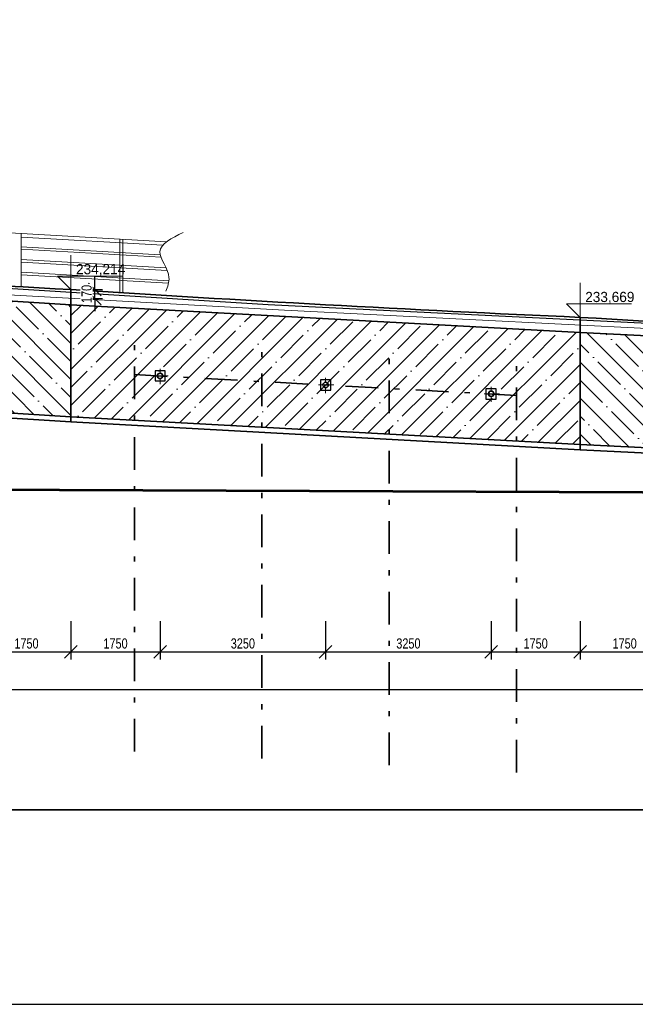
# Model space of a CAD drawing. Header units: metres. Extents: x -912764 to -454925, y -2226138 to -1112338.
# Tile 443 of 457: x -455008 to -454996, y -1112475 to -1112455. Entities that reach past the tile are written whole.
import ezdxf

# ---------------------------------------------------------------- set-up
doc = ezdxf.new("R2010")
doc.units = ezdxf.units.M
doc.linetypes.add('DGN Style 4', pattern=[1.282747, 0.641373, -0.320687, 0, -0.320687])
doc.layers.add('PDF4_OZ', color=140, linetype='Continuous', true_color=0x00bfff)
doc.layers.add('PDF4_Text', color=7, linetype='Continuous')
doc.layers.add('Vrstva 19', color=7, linetype='Continuous', lineweight=0)
doc.styles.add('Style-cs_Standard', font='cs_Standard.shx', dxfattribs={"width": 0.8})
doc.styles.add('Style-cs_Working', font='cs_Working.shx')
doc.dimstyles.new('AR_KÓTY', dxfattribs={"dimtxt": 2, "dimasz": 2.5, "dimexe": 1.5, "dimexo": 3, "dimgap": 0.63, "dimtad": 1, "dimdec": 0, "dimlfac": 1000, "dimrnd": 10, "dimtxsty": 'Style-cs_Standard', "dimblk": 'OBLIQUE', "dimcen": 1, "dimdle": 1.5, "dimclrd": 256, "dimclre": 256, "dimclrt": 7, "dimaunit": 2, "dimadec": 0, "dimazin": 0, "dimtfac": 1, "dimtdec": 0, "dimtix": 1, "dimtmove": 1, "dimatfit": 3, "dimfxl": 6, "dimtfill": 1, "dimarcsym": 0})

# ---------------------------------------------------------------- blocks, each defined once
blk = doc.blocks.new('_Oblique')
at = {"color": 0, "linetype": 'ByBlock', "lineweight": -2}
blk.add_line((-0.5, -0.5), (0.5, 0.5), dxfattribs=at)
blk = doc.blocks.new('*D609')
at = {"layer": 'Defpoints', "color": 0, "linetype": 'Continuous', "transparency": 16777216}
for p in [(-455007.046, -1112450.876), (-455008.295, -1112461.587), (-455007.046, -1112461.587)]:
    blk.add_point(p, dxfattribs=at)
at = {"layer": 'PDF4_OZ', "linetype": 'Continuous', "transparency": 16777216}
for p, q in [((-455008.295, -1112452.076), (-455008.295, -1112450.726)), ((-455007.046, -1112452.076), (-455007.046, -1112450.726)), ((-455008.445, -1112450.876), (-455006.896, -1112450.876))]:
    blk.add_line(p, q, dxfattribs=at)
at = {"layer": 'PDF4_OZ', "linetype": 'Continuous', "transparency": 16777216, "xscale": 0.25, "yscale": 0.25, "zscale": 0.25, "rotation": 180}
blk.add_blockref('_Oblique', (-455008.295, -1112450.876), dxfattribs=at)
at = {"layer": 'PDF4_OZ', "linetype": 'Continuous', "transparency": 16777216, "xscale": 0.25, "yscale": 0.25, "zscale": 0.25}
blk.add_blockref('_Oblique', (-455007.046, -1112450.876), dxfattribs=at)
at = {"layer": 'PDF4_OZ', "color": 7, "linetype": 'Continuous', "lineweight": 20, "transparency": 16777216, "insert": (-455007.67, -1112450.713), "char_height": 0.2, "attachment_point": 5, "style": 'Style-cs_Standard', "bg_fill": 3, "box_fill_scale": 1.1, "bg_fill_color": 256, "bg_fill_true_color": 13158600, "bg_fill_transparency": 0}
blk.add_mtext('1250', dxfattribs=at)
blk = doc.blocks.new('*D610')
at = {"layer": 'Defpoints', "color": 0, "linetype": 'Continuous', "transparency": 16777216}
for p in [(-455005.797, -1112450.876), (-455007.046, -1112461.587), (-455005.797, -1112461.765)]:
    blk.add_point(p, dxfattribs=at)
at = {"layer": 'PDF4_OZ', "linetype": 'Continuous', "transparency": 16777216}
for p, q in [((-455007.046, -1112452.076), (-455007.046, -1112450.726)), ((-455005.797, -1112452.076), (-455005.797, -1112450.726)), ((-455007.196, -1112450.876), (-455005.647, -1112450.876))]:
    blk.add_line(p, q, dxfattribs=at)
at = {"layer": 'PDF4_OZ', "linetype": 'Continuous', "transparency": 16777216, "xscale": 0.25, "yscale": 0.25, "zscale": 0.25, "rotation": 180}
blk.add_blockref('_Oblique', (-455007.046, -1112450.876), dxfattribs=at)
at = {"layer": 'PDF4_OZ', "linetype": 'Continuous', "transparency": 16777216, "xscale": 0.25, "yscale": 0.25, "zscale": 0.25}
blk.add_blockref('_Oblique', (-455005.797, -1112450.876), dxfattribs=at)
at = {"layer": 'PDF4_OZ', "color": 7, "linetype": 'Continuous', "lineweight": 20, "transparency": 16777216, "insert": (-455006.421, -1112450.713), "char_height": 0.2, "attachment_point": 5, "style": 'Style-cs_Standard', "bg_fill": 3, "box_fill_scale": 1.1, "bg_fill_color": 256, "bg_fill_true_color": 13158600, "bg_fill_transparency": 0}
blk.add_mtext('1250', dxfattribs=at)
blk = doc.blocks.new('*D611')
at = {"layer": 'Defpoints', "color": 0, "linetype": 'Continuous', "transparency": 16777216}
for p in [(-455003.295, -1112450.876), (-455005.797, -1112461.765), (-455003.295, -1112461.913)]:
    blk.add_point(p, dxfattribs=at)
at = {"layer": 'PDF4_OZ', "linetype": 'Continuous', "transparency": 16777216}
for p, q in [((-455005.797, -1112452.076), (-455005.797, -1112450.726)), ((-455003.295, -1112452.076), (-455003.295, -1112450.726)), ((-455005.947, -1112450.876), (-455003.145, -1112450.876))]:
    blk.add_line(p, q, dxfattribs=at)
at = {"layer": 'PDF4_OZ', "linetype": 'Continuous', "transparency": 16777216, "xscale": 0.25, "yscale": 0.25, "zscale": 0.25, "rotation": 180}
blk.add_blockref('_Oblique', (-455005.797, -1112450.876), dxfattribs=at)
at = {"layer": 'PDF4_OZ', "linetype": 'Continuous', "transparency": 16777216, "xscale": 0.25, "yscale": 0.25, "zscale": 0.25}
blk.add_blockref('_Oblique', (-455003.295, -1112450.876), dxfattribs=at)
at = {"layer": 'PDF4_OZ', "color": 7, "linetype": 'Continuous', "lineweight": 20, "transparency": 16777216, "insert": (-455004.546, -1112450.713), "char_height": 0.2, "attachment_point": 5, "style": 'Style-cs_Standard', "bg_fill": 3, "box_fill_scale": 1.1, "bg_fill_color": 256, "bg_fill_true_color": 13158600, "bg_fill_transparency": 0}
blk.add_mtext('2500', dxfattribs=at)
blk = doc.blocks.new('*D612')
at = {"layer": 'Defpoints', "color": 0, "linetype": 'Continuous', "transparency": 16777216}
for p in [(-455000.797, -1112450.876), (-455003.295, -1112461.913), (-455000.797, -1112462.032)]:
    blk.add_point(p, dxfattribs=at)
at = {"layer": 'PDF4_OZ', "linetype": 'Continuous', "transparency": 16777216}
for p, q in [((-455003.295, -1112452.076), (-455003.295, -1112450.726)), ((-455000.797, -1112452.076), (-455000.797, -1112450.726)), ((-455003.445, -1112450.876), (-455000.647, -1112450.876))]:
    blk.add_line(p, q, dxfattribs=at)
at = {"layer": 'PDF4_OZ', "linetype": 'Continuous', "transparency": 16777216, "xscale": 0.25, "yscale": 0.25, "zscale": 0.25, "rotation": 180}
blk.add_blockref('_Oblique', (-455003.295, -1112450.876), dxfattribs=at)
at = {"layer": 'PDF4_OZ', "linetype": 'Continuous', "transparency": 16777216, "xscale": 0.25, "yscale": 0.25, "zscale": 0.25}
blk.add_blockref('_Oblique', (-455000.797, -1112450.876), dxfattribs=at)
at = {"layer": 'PDF4_OZ', "color": 7, "linetype": 'Continuous', "lineweight": 20, "transparency": 16777216, "insert": (-455002.046, -1112450.713), "char_height": 0.2, "attachment_point": 5, "style": 'Style-cs_Standard', "bg_fill": 3, "box_fill_scale": 1.1, "bg_fill_color": 256, "bg_fill_true_color": 13158600, "bg_fill_transparency": 0}
blk.add_mtext('2500', dxfattribs=at)
blk = doc.blocks.new('*D613')
at = {"layer": 'Defpoints', "color": 0, "linetype": 'Continuous', "transparency": 16777216}
for p in [(-454998.295, -1112450.876), (-455000.797, -1112462.032), (-454998.295, -1112462.167)]:
    blk.add_point(p, dxfattribs=at)
at = {"layer": 'PDF4_OZ', "linetype": 'Continuous', "transparency": 16777216}
for p, q in [((-455000.797, -1112452.076), (-455000.797, -1112450.726)), ((-454998.295, -1112452.076), (-454998.295, -1112450.726)), ((-455000.947, -1112450.876), (-454998.145, -1112450.876))]:
    blk.add_line(p, q, dxfattribs=at)
at = {"layer": 'PDF4_OZ', "linetype": 'Continuous', "transparency": 16777216, "xscale": 0.25, "yscale": 0.25, "zscale": 0.25, "rotation": 180}
blk.add_blockref('_Oblique', (-455000.797, -1112450.876), dxfattribs=at)
at = {"layer": 'PDF4_OZ', "linetype": 'Continuous', "transparency": 16777216, "xscale": 0.25, "yscale": 0.25, "zscale": 0.25}
blk.add_blockref('_Oblique', (-454998.295, -1112450.876), dxfattribs=at)
at = {"layer": 'PDF4_OZ', "color": 7, "linetype": 'Continuous', "lineweight": 20, "transparency": 16777216, "insert": (-454999.546, -1112450.713), "char_height": 0.2, "attachment_point": 5, "style": 'Style-cs_Standard', "bg_fill": 3, "box_fill_scale": 1.1, "bg_fill_color": 256, "bg_fill_true_color": 13158600, "bg_fill_transparency": 0}
blk.add_mtext('2500', dxfattribs=at)
blk = doc.blocks.new('*D614')
at = {"layer": 'Defpoints', "color": 0, "linetype": 'Continuous', "transparency": 16777216}
for p in [(-454997.046, -1112450.876), (-454998.295, -1112462.167), (-454997.046, -1112462.167)]:
    blk.add_point(p, dxfattribs=at)
at = {"layer": 'PDF4_OZ', "linetype": 'Continuous', "transparency": 16777216}
for p, q in [((-454998.295, -1112452.076), (-454998.295, -1112450.726)), ((-454997.046, -1112452.076), (-454997.046, -1112450.726)), ((-454998.445, -1112450.876), (-454996.896, -1112450.876))]:
    blk.add_line(p, q, dxfattribs=at)
at = {"layer": 'PDF4_OZ', "linetype": 'Continuous', "transparency": 16777216, "xscale": 0.25, "yscale": 0.25, "zscale": 0.25, "rotation": 180}
blk.add_blockref('_Oblique', (-454998.295, -1112450.876), dxfattribs=at)
at = {"layer": 'PDF4_OZ', "linetype": 'Continuous', "transparency": 16777216, "xscale": 0.25, "yscale": 0.25, "zscale": 0.25}
blk.add_blockref('_Oblique', (-454997.046, -1112450.876), dxfattribs=at)
at = {"layer": 'PDF4_OZ', "color": 7, "linetype": 'Continuous', "lineweight": 20, "transparency": 16777216, "insert": (-454997.67, -1112450.713), "char_height": 0.2, "attachment_point": 5, "style": 'Style-cs_Standard', "bg_fill": 3, "box_fill_scale": 1.1, "bg_fill_color": 256, "bg_fill_true_color": 13158600, "bg_fill_transparency": 0}
blk.add_mtext('1250', dxfattribs=at)
blk = doc.blocks.new('*D615')
at = {"layer": 'Defpoints', "color": 0, "linetype": 'Continuous', "transparency": 16777216}
for p in [(-454995.797, -1112450.876), (-454997.046, -1112462.167), (-454995.797, -1112462.299)]:
    blk.add_point(p, dxfattribs=at)
at = {"layer": 'PDF4_OZ', "linetype": 'Continuous', "transparency": 16777216}
for p, q in [((-454997.046, -1112452.076), (-454997.046, -1112450.726)), ((-454995.797, -1112452.076), (-454995.797, -1112450.726)), ((-454997.196, -1112450.876), (-454995.647, -1112450.876))]:
    blk.add_line(p, q, dxfattribs=at)
at = {"layer": 'PDF4_OZ', "linetype": 'Continuous', "transparency": 16777216, "xscale": 0.25, "yscale": 0.25, "zscale": 0.25, "rotation": 180}
blk.add_blockref('_Oblique', (-454997.046, -1112450.876), dxfattribs=at)
at = {"layer": 'PDF4_OZ', "linetype": 'Continuous', "transparency": 16777216, "xscale": 0.25, "yscale": 0.25, "zscale": 0.25}
blk.add_blockref('_Oblique', (-454995.797, -1112450.876), dxfattribs=at)
at = {"layer": 'PDF4_OZ', "color": 7, "linetype": 'Continuous', "lineweight": 20, "transparency": 16777216, "insert": (-454996.421, -1112450.713), "char_height": 0.2, "attachment_point": 5, "style": 'Style-cs_Standard', "bg_fill": 3, "box_fill_scale": 1.1, "bg_fill_color": 256, "bg_fill_true_color": 13158600, "bg_fill_transparency": 0}
blk.add_mtext('1250', dxfattribs=at)
blk = doc.blocks.new('*D599')
at = {"layer": 'Defpoints', "color": 0, "linetype": 'Continuous', "transparency": 16777216}
for p in [(-455007.046, -1112450.204), (-455017.045, -1112460.063), (-455007.046, -1112460.69)]:
    blk.add_point(p, dxfattribs=at)
at = {"layer": 'PDF4_OZ', "linetype": 'Continuous', "transparency": 16777216}
for p, q in [((-455017.195, -1112450.204), (-455006.896, -1112450.204)), ((-455017.045, -1112450.804), (-455017.045, -1112450.054)), ((-455007.046, -1112450.804), (-455007.046, -1112450.054))]:
    blk.add_line(p, q, dxfattribs=at)
at = {"layer": 'PDF4_OZ', "linetype": 'Continuous', "transparency": 16777216, "xscale": 0.25, "yscale": 0.25, "zscale": 0.25, "rotation": 180}
blk.add_blockref('_Oblique', (-455017.045, -1112450.204), dxfattribs=at)
at = {"layer": 'PDF4_OZ', "linetype": 'Continuous', "transparency": 16777216, "xscale": 0.25, "yscale": 0.25, "zscale": 0.25}
blk.add_blockref('_Oblique', (-455007.046, -1112450.204), dxfattribs=at)
at = {"layer": 'PDF4_OZ', "color": 7, "linetype": 'Continuous', "lineweight": 20, "transparency": 16777216, "insert": (-455012.046, -1112450.041), "char_height": 0.2, "attachment_point": 5, "style": 'Style-cs_Standard', "bg_fill": 3, "box_fill_scale": 1.1, "bg_fill_color": 256, "bg_fill_true_color": 13158600, "bg_fill_transparency": 0}
blk.add_mtext('10000', dxfattribs=at)
blk = doc.blocks.new('*D600')
at = {"layer": 'Defpoints', "color": 0, "linetype": 'Continuous', "transparency": 16777216}
for p in [(-454997.046, -1112450.204), (-455007.046, -1112460.69), (-454997.046, -1112461.236)]:
    blk.add_point(p, dxfattribs=at)
at = {"layer": 'PDF4_OZ', "linetype": 'Continuous', "transparency": 16777216}
for p, q in [((-455007.196, -1112450.204), (-454996.896, -1112450.204)), ((-455007.046, -1112450.804), (-455007.046, -1112450.054)), ((-454997.046, -1112450.804), (-454997.046, -1112450.054))]:
    blk.add_line(p, q, dxfattribs=at)
at = {"layer": 'PDF4_OZ', "linetype": 'Continuous', "transparency": 16777216, "xscale": 0.25, "yscale": 0.25, "zscale": 0.25, "rotation": 180}
blk.add_blockref('_Oblique', (-455007.046, -1112450.204), dxfattribs=at)
at = {"layer": 'PDF4_OZ', "linetype": 'Continuous', "transparency": 16777216, "xscale": 0.25, "yscale": 0.25, "zscale": 0.25}
blk.add_blockref('_Oblique', (-454997.046, -1112450.204), dxfattribs=at)
at = {"layer": 'PDF4_OZ', "color": 7, "linetype": 'Continuous', "lineweight": 20, "transparency": 16777216, "insert": (-455002.046, -1112450.041), "char_height": 0.2, "attachment_point": 5, "style": 'Style-cs_Standard', "bg_fill": 3, "box_fill_scale": 1.1, "bg_fill_color": 256, "bg_fill_true_color": 13158600, "bg_fill_transparency": 0}
blk.add_mtext('10000', dxfattribs=at)
blk = doc.blocks.new('*D601')
at = {"layer": 'Defpoints', "color": 0, "linetype": 'Continuous', "transparency": 16777216}
for p in [(-454987.046, -1112450.204), (-454997.046, -1112461.236), (-454987.046, -1112461.727)]:
    blk.add_point(p, dxfattribs=at)
at = {"layer": 'PDF4_OZ', "linetype": 'Continuous', "transparency": 16777216}
for p, q in [((-454997.196, -1112450.204), (-454986.896, -1112450.204)), ((-454997.046, -1112450.804), (-454997.046, -1112450.054)), ((-454987.046, -1112450.804), (-454987.046, -1112450.054))]:
    blk.add_line(p, q, dxfattribs=at)
at = {"layer": 'PDF4_OZ', "linetype": 'Continuous', "transparency": 16777216, "xscale": 0.25, "yscale": 0.25, "zscale": 0.25, "rotation": 180}
blk.add_blockref('_Oblique', (-454997.046, -1112450.204), dxfattribs=at)
at = {"layer": 'PDF4_OZ', "linetype": 'Continuous', "transparency": 16777216, "xscale": 0.25, "yscale": 0.25, "zscale": 0.25}
blk.add_blockref('_Oblique', (-454987.046, -1112450.204), dxfattribs=at)
at = {"layer": 'PDF4_OZ', "color": 7, "linetype": 'Continuous', "lineweight": 20, "transparency": 16777216, "insert": (-454992.046, -1112450.041), "char_height": 0.2, "attachment_point": 5, "style": 'Style-cs_Standard', "bg_fill": 3, "box_fill_scale": 1.1, "bg_fill_color": 256, "bg_fill_true_color": 13158600, "bg_fill_transparency": 0}
blk.add_mtext('10000', dxfattribs=at)
blk = doc.blocks.new('*D647')
at = {"layer": 'Defpoints', "color": 0, "linetype": 'Continuous', "transparency": 16777216}
for p in [(-455008.792, -1112462.178), (-455007.046, -1112463.289), (-455007.046, -1112467.802)]:
    blk.add_point(p, dxfattribs=at)
at = {"layer": 'PDF4_OZ', "linetype": 'Continuous', "transparency": 16777216}
for p, q in [((-455008.792, -1112467.202), (-455008.792, -1112467.952)), ((-455007.046, -1112467.202), (-455007.046, -1112467.952)), ((-455008.942, -1112467.802), (-455006.896, -1112467.802))]:
    blk.add_line(p, q, dxfattribs=at)
at = {"layer": 'PDF4_OZ', "linetype": 'Continuous', "transparency": 16777216, "xscale": 0.25, "yscale": 0.25, "zscale": 0.25, "rotation": 180}
blk.add_blockref('_Oblique', (-455008.792, -1112467.802), dxfattribs=at)
at = {"layer": 'PDF4_OZ', "linetype": 'Continuous', "transparency": 16777216, "xscale": 0.25, "yscale": 0.25, "zscale": 0.25}
blk.add_blockref('_Oblique', (-455007.046, -1112467.802), dxfattribs=at)
at = {"layer": 'PDF4_OZ', "color": 7, "linetype": 'Continuous', "lineweight": 20, "transparency": 16777216, "insert": (-455007.919, -1112467.639), "char_height": 0.2, "attachment_point": 5, "style": 'Style-cs_Standard', "bg_fill": 3, "box_fill_scale": 1.1, "bg_fill_color": 256, "bg_fill_true_color": 13158600, "bg_fill_transparency": 0}
blk.add_mtext('1750', dxfattribs=at)
blk = doc.blocks.new('*D648')
at = {"layer": 'Defpoints', "color": 0, "linetype": 'Continuous', "transparency": 16777216}
for p in [(-455005.295, -1112462.385), (-455007.046, -1112463.289), (-455005.295, -1112467.802)]:
    blk.add_point(p, dxfattribs=at)
at = {"layer": 'PDF4_OZ', "linetype": 'Continuous', "transparency": 16777216}
for p, q in [((-455007.046, -1112467.202), (-455007.046, -1112467.952)), ((-455005.295, -1112467.202), (-455005.295, -1112467.952)), ((-455007.196, -1112467.802), (-455005.145, -1112467.802))]:
    blk.add_line(p, q, dxfattribs=at)
at = {"layer": 'PDF4_OZ', "linetype": 'Continuous', "transparency": 16777216, "xscale": 0.25, "yscale": 0.25, "zscale": 0.25, "rotation": 180}
blk.add_blockref('_Oblique', (-455007.046, -1112467.802), dxfattribs=at)
at = {"layer": 'PDF4_OZ', "linetype": 'Continuous', "transparency": 16777216, "xscale": 0.25, "yscale": 0.25, "zscale": 0.25}
blk.add_blockref('_Oblique', (-455005.295, -1112467.802), dxfattribs=at)
at = {"layer": 'PDF4_OZ', "color": 7, "linetype": 'Continuous', "lineweight": 20, "transparency": 16777216, "insert": (-455006.17, -1112467.639), "char_height": 0.2, "attachment_point": 5, "style": 'Style-cs_Standard', "bg_fill": 3, "box_fill_scale": 1.1, "bg_fill_color": 256, "bg_fill_true_color": 13158600, "bg_fill_transparency": 0}
blk.add_mtext('1750', dxfattribs=at)
blk = doc.blocks.new('*D649')
at = {"layer": 'Defpoints', "color": 0, "linetype": 'Continuous', "transparency": 16777216}
for p in [(-455005.295, -1112462.385), (-455002.044, -1112462.563), (-455002.044, -1112467.802)]:
    blk.add_point(p, dxfattribs=at)
at = {"layer": 'PDF4_OZ', "linetype": 'Continuous', "transparency": 16777216}
for p, q in [((-455005.295, -1112467.202), (-455005.295, -1112467.952)), ((-455002.044, -1112467.202), (-455002.044, -1112467.952)), ((-455005.445, -1112467.802), (-455001.894, -1112467.802))]:
    blk.add_line(p, q, dxfattribs=at)
at = {"layer": 'PDF4_OZ', "linetype": 'Continuous', "transparency": 16777216, "xscale": 0.25, "yscale": 0.25, "zscale": 0.25, "rotation": 180}
blk.add_blockref('_Oblique', (-455005.295, -1112467.802), dxfattribs=at)
at = {"layer": 'PDF4_OZ', "linetype": 'Continuous', "transparency": 16777216, "xscale": 0.25, "yscale": 0.25, "zscale": 0.25}
blk.add_blockref('_Oblique', (-455002.044, -1112467.802), dxfattribs=at)
at = {"layer": 'PDF4_OZ', "color": 7, "linetype": 'Continuous', "lineweight": 20, "transparency": 16777216, "insert": (-455003.669, -1112467.639), "char_height": 0.2, "attachment_point": 5, "style": 'Style-cs_Standard', "bg_fill": 3, "box_fill_scale": 1.1, "bg_fill_color": 256, "bg_fill_true_color": 13158600, "bg_fill_transparency": 0}
blk.add_mtext('3250', dxfattribs=at)
blk = doc.blocks.new('*D650')
at = {"layer": 'Defpoints', "color": 0, "linetype": 'Continuous', "transparency": 16777216}
for p in [(-455002.044, -1112462.563), (-454998.792, -1112462.737), (-454998.792, -1112467.802)]:
    blk.add_point(p, dxfattribs=at)
at = {"layer": 'PDF4_OZ', "linetype": 'Continuous', "transparency": 16777216}
for p, q in [((-455002.044, -1112467.202), (-455002.044, -1112467.952)), ((-454998.792, -1112467.202), (-454998.792, -1112467.952)), ((-455002.194, -1112467.802), (-454998.642, -1112467.802))]:
    blk.add_line(p, q, dxfattribs=at)
at = {"layer": 'PDF4_OZ', "linetype": 'Continuous', "transparency": 16777216, "xscale": 0.25, "yscale": 0.25, "zscale": 0.25, "rotation": 180}
blk.add_blockref('_Oblique', (-455002.044, -1112467.802), dxfattribs=at)
at = {"layer": 'PDF4_OZ', "linetype": 'Continuous', "transparency": 16777216, "xscale": 0.25, "yscale": 0.25, "zscale": 0.25}
blk.add_blockref('_Oblique', (-454998.792, -1112467.802), dxfattribs=at)
at = {"layer": 'PDF4_OZ', "color": 7, "linetype": 'Continuous', "lineweight": 20, "transparency": 16777216, "insert": (-455000.418, -1112467.639), "char_height": 0.2, "attachment_point": 5, "style": 'Style-cs_Standard', "bg_fill": 3, "box_fill_scale": 1.1, "bg_fill_color": 256, "bg_fill_true_color": 13158600, "bg_fill_transparency": 0}
blk.add_mtext('3250', dxfattribs=at)
blk = doc.blocks.new('*D674')
at = {"layer": 'Defpoints', "color": 0, "linetype": 'Continuous', "transparency": 16777216}
for p in [(-454998.792, -1112462.737), (-454997.046, -1112463.835), (-454997.046, -1112467.802)]:
    blk.add_point(p, dxfattribs=at)
at = {"layer": 'PDF4_OZ', "linetype": 'Continuous', "transparency": 16777216}
for p, q in [((-454998.792, -1112467.202), (-454998.792, -1112467.952)), ((-454997.046, -1112467.202), (-454997.046, -1112467.952)), ((-454998.942, -1112467.802), (-454996.896, -1112467.802))]:
    blk.add_line(p, q, dxfattribs=at)
at = {"layer": 'PDF4_OZ', "linetype": 'Continuous', "transparency": 16777216, "xscale": 0.25, "yscale": 0.25, "zscale": 0.25, "rotation": 180}
blk.add_blockref('_Oblique', (-454998.792, -1112467.802), dxfattribs=at)
at = {"layer": 'PDF4_OZ', "linetype": 'Continuous', "transparency": 16777216, "xscale": 0.25, "yscale": 0.25, "zscale": 0.25}
blk.add_blockref('_Oblique', (-454997.046, -1112467.802), dxfattribs=at)
at = {"layer": 'PDF4_OZ', "color": 7, "linetype": 'Continuous', "lineweight": 20, "transparency": 16777216, "insert": (-454997.919, -1112467.639), "char_height": 0.2, "attachment_point": 5, "style": 'Style-cs_Standard', "bg_fill": 3, "box_fill_scale": 1.1, "bg_fill_color": 256, "bg_fill_true_color": 13158600, "bg_fill_transparency": 0}
blk.add_mtext('1750', dxfattribs=at)
blk = doc.blocks.new('*D675')
at = {"layer": 'Defpoints', "color": 0, "linetype": 'Continuous', "transparency": 16777216}
for p in [(-454995.295, -1112462.919), (-454997.046, -1112463.835), (-454995.295, -1112467.802)]:
    blk.add_point(p, dxfattribs=at)
at = {"layer": 'PDF4_OZ', "linetype": 'Continuous', "transparency": 16777216}
for p, q in [((-454997.046, -1112467.202), (-454997.046, -1112467.952)), ((-454995.295, -1112467.202), (-454995.295, -1112467.952)), ((-454997.196, -1112467.802), (-454995.145, -1112467.802))]:
    blk.add_line(p, q, dxfattribs=at)
at = {"layer": 'PDF4_OZ', "linetype": 'Continuous', "transparency": 16777216, "xscale": 0.25, "yscale": 0.25, "zscale": 0.25, "rotation": 180}
blk.add_blockref('_Oblique', (-454997.046, -1112467.802), dxfattribs=at)
at = {"layer": 'PDF4_OZ', "linetype": 'Continuous', "transparency": 16777216, "xscale": 0.25, "yscale": 0.25, "zscale": 0.25}
blk.add_blockref('_Oblique', (-454995.295, -1112467.802), dxfattribs=at)
at = {"layer": 'PDF4_OZ', "color": 7, "linetype": 'Continuous', "lineweight": 20, "transparency": 16777216, "insert": (-454996.171, -1112467.639), "char_height": 0.2, "attachment_point": 5, "style": 'Style-cs_Standard', "bg_fill": 3, "box_fill_scale": 1.1, "bg_fill_color": 256, "bg_fill_true_color": 13158600, "bg_fill_transparency": 0}
blk.add_mtext('1750', dxfattribs=at)
blk = doc.blocks.new('*D696')
at = {"layer": 'Defpoints', "color": 0, "linetype": 'Continuous', "transparency": 16777216}
for p in [(-455126.92, -1112455.69), (-454954.549, -1112465.893), (-454954.549, -1112468.543)]:
    blk.add_point(p, dxfattribs=at)
at = {"layer": 'PDF4_OZ', "linetype": 'Continuous', "transparency": 16777216}
for p, q in [((-455126.92, -1112463.543), (-455126.92, -1112468.693)), ((-454954.549, -1112466.193), (-454954.549, -1112468.693)), ((-455127.07, -1112468.543), (-454954.399, -1112468.543))]:
    blk.add_line(p, q, dxfattribs=at)
at = {"layer": 'PDF4_OZ', "linetype": 'Continuous', "transparency": 16777216, "xscale": 0.25, "yscale": 0.25, "zscale": 0.25, "rotation": 180}
blk.add_blockref('_Oblique', (-455126.92, -1112468.543), dxfattribs=at)
at = {"layer": 'PDF4_OZ', "linetype": 'Continuous', "transparency": 16777216, "xscale": 0.25, "yscale": 0.25, "zscale": 0.25}
blk.add_blockref('_Oblique', (-454954.549, -1112468.543), dxfattribs=at)
at = {"layer": 'PDF4_OZ', "color": 7, "linetype": 'Continuous', "lineweight": 20, "transparency": 16777216, "insert": (-455040.735, -1112468.38), "char_height": 0.2, "attachment_point": 5, "style": 'Style-cs_Standard', "bg_fill": 3, "box_fill_scale": 1.1, "bg_fill_color": 256, "bg_fill_true_color": 13158600, "bg_fill_transparency": 0}
blk.add_mtext('172500', dxfattribs=at)
blk = doc.blocks.new('*U493')
blk.add_lwpolyline([(0, 0), (2100, 0), (2100, 297), (0, 297)], close=True)
blk = doc.blocks.new('*D697')
at = {"layer": 'Defpoints', "color": 0, "linetype": 'Continuous', "transparency": 16777216}
for p in [(-455007.046, -1112460.69), (-455007.046, -1112460.864)]:
    blk.add_point(p, dxfattribs=at)
at = {"layer": 'PDF4_OZ', "linetype": 'Continuous', "transparency": 16777216}
for p, q in [((-455006.574, -1112460.69), (-455006.574, -1112460.44)), ((-455006.746, -1112460.69), (-455006.424, -1112460.69)), ((-455006.574, -1112460.864), (-455006.574, -1112460.69)), ((-455006.746, -1112460.864), (-455006.424, -1112460.864)), ((-455006.574, -1112460.864), (-455006.574, -1112461.114))]:
    blk.add_line(p, q, dxfattribs=at)
at = {"layer": 'PDF4_OZ', "linetype": 'Continuous', "transparency": 16777216, "xscale": 0.25, "yscale": 0.25, "zscale": 0.25}
for p, rotation in [((-455006.574, -1112460.69), 270), ((-455006.574, -1112460.864), 90)]:
    blk.add_blockref('_Oblique', p, dxfattribs=dict(at, rotation=rotation))
at = {"layer": 'PDF4_OZ', "color": 7, "linetype": 'Continuous', "lineweight": 20, "transparency": 16777216, "insert": (-455006.737, -1112460.777), "char_height": 0.2, "attachment_point": 5, "rotation": 90, "style": 'Style-cs_Standard', "bg_fill": 3, "box_fill_scale": 1.1, "bg_fill_color": 256, "bg_fill_true_color": 13158600, "bg_fill_transparency": 0}
blk.add_mtext('170', dxfattribs=at)
at = {"layer": 'Defpoints', "color": 0, "linetype": 'Continuous', "transparency": 16777216}
blk.add_point((-455006.574, -1112460.69), dxfattribs=at)

msp = doc.modelspace()

# ---------------------------------------------------------------- hatches: boundary and pattern name
at = {"layer": 'PDF4_OZ', "linetype": 'Continuous', "lineweight": 18}
h = msp.add_hatch(dxfattribs=at)
h.set_pattern_fill('ANSI35', color=256, scale=2, angle=90)
h.set_pattern_definition([(135, (10466.4826, -10609.76405), (-0.3535533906, -0.3535533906), []), (135, (10466.4826, -10609.4105), (-0.3535533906, -0.3535533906), [0.625, -0.125, 0, -0.125])])
h.paths.add_polyline_path([(-455017.0454, -1112460.3638), (-455007.0457, -1112460.9903), (-455007.0457, -1112463.1918), (-455017.0454, -1112462.561)])
h = msp.add_hatch(dxfattribs=at)
h.set_pattern_fill('ANSI35', color=256, scale=2)
h.set_pattern_definition([(45, (10469.734, -10609.8833), (-0.3535533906, 0.3535533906), []), (45, (10470.08755, -10609.8833), (-0.3535533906, 0.3535533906), [0.625, -0.125, 0, -0.125])])
h.paths.add_polyline_path([(-455007.0457, -1112460.9903), (-454997.0459, -1112461.5365), (-454997.0459, -1112463.7337), (-455007.0457, -1112463.1918)])
h = msp.add_hatch(dxfattribs=at)
h.set_pattern_fill('ANSI35', color=256, scale=2, angle=90)
h.set_pattern_definition([(135, (10486.4821, -10610.93676), (-0.3535533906, -0.3535533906), []), (135, (10486.4821, -10610.5832), (-0.3535533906, -0.3535533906), [0.625, -0.125, 0, -0.125])])
h.paths.add_polyline_path([(-454997.0459, -1112461.5365), (-454987.0462, -1112462.0276), (-454987.0462, -1112464.2248), (-454997.0459, -1112463.7337)])

# ---------------------------------------------------------------- linework, layer by layer
at = {"layer": 'PDF4_OZ', "color": 7, "linetype": 'Continuous', "lineweight": 25}
msp.add_lwpolyline([(-455131.1494, -1112452.883), (-455122.7881, -1112453.3868), (-455114.0753, -1112453.8948), (-455104.8334, -1112454.5129), (-455091.8066, -1112455.4655), (-455077.0229, -1112456.5535), (-455045.8551, -1112458.3443), (-455030.7073, -1112459.2546), (-455014.1539, -1112460.296), (-455003.1719, -1112460.9861), (-454982.7999, -1112461.9852), (-454961.9324, -1112463.0563), (-454950.4509, -1112463.5051)], dxfattribs=at)
at = {"layer": 'PDF4_OZ', "color": 6, "linetype": 'Continuous', "lineweight": 0}
msp.add_lwpolyline([(-455131.2426, -1112452.9169), (-455122.3393, -1112453.4969), (-455113.6435, -1112454.0345), (-455104.6894, -1112454.623), (-455091.2859, -1112455.6264), (-455077.2345, -1112456.634), (-455064.5845, -1112457.4468), (-455045.546, -1112458.4967), (-455030.9994, -1112459.3646), (-455013.6924, -1112460.495), (-455002.8544, -1112461.0962), (-454982.9057, -1112462.1038), (-454962.0679, -1112463.1156), (-454950.9208, -1112463.594)], dxfattribs=at)
at = {"layer": 'PDF4_OZ', "color": 1, "linetype": 'Continuous', "lineweight": 35}
for points in [[(-455113.762, -1112454.1827, 0.006368), (-455027.0452, -1112459.733), (-455017.0454, -1112460.3638), (-455007.0457, -1112460.9903), (-454997.0459, -1112461.5365), (-454987.0462, -1112462.0276), (-454977.0464, -1112462.5314), (-454967.0763, -1112463.0394), (-454954.549, -1112463.594)], [(-455113.762, -1112456.3842), (-455107.0137, -1112456.8202), (-455097.0308, -1112457.5357), (-455087.0438, -1112458.2681), (-455077.0483, -1112459.0048), (-455067.0485, -1112459.5805, -0.0008397), (-455047.049, -1112460.7278, -0.0008397), (-455037.0492, -1112461.3277, -0.0008397), (-455027.0452, -1112461.9344), (-455017.0454, -1112462.561), (-455007.0457, -1112463.1918), (-454997.0459, -1112463.7337), (-454987.0462, -1112464.2248), (-454977.0464, -1112464.7286), (-454967.0763, -1112465.2409), (-454954.549, -1112465.7955)], [(-455027.0452, -1112462.036), (-455017.0454, -1112462.6626), (-455007.0457, -1112463.2892), (-454997.0459, -1112463.8353), (-454987.0462, -1112464.3264), (-454977.0464, -1112464.8302), (-454967.0763, -1112465.3425), (-454954.549, -1112465.8928), (-454954.549, -1112463.2934, -0.0050891), (-454967.0763, -1112462.743, -0.0050891), (-454977.0464, -1112462.2308, -0.0050891), (-454987.0462, -1112461.727, -0.0050891), (-454997.0459, -1112461.2359, -0.0050891), (-455007.0457, -1112460.6897, -0.0050891), (-455017.0454, -1112460.0632, -0.0050891), (-455027.0452, -1112459.4366, -0.0048032)]]:
    msp.add_lwpolyline(points, format="xyb", dxfattribs=at)
at = {"layer": 'PDF4_OZ', "color": 4, "linetype": 'Continuous', "lineweight": 53}
msp.add_lwpolyline([(-455127.8261, -1112458.5602), (-455041.6342, -1112464.4831), (-454956.5558, -1112464.826), (-454950.8827, -1112464.4238)], dxfattribs=at)
at = {"layer": 'PDF4_OZ', "linetype": 'Continuous', "lineweight": 18}
for points in [[(-455006.0381, -1112460.4273), (-455007.3124, -1112460.4273), (-455007.0457, -1112460.6897), (-455007.0457, -1112460.0124)], [(-454996.0383, -1112460.9692), (-454997.3126, -1112460.9692), (-454997.0459, -1112461.2359), (-454997.0459, -1112460.5585)]]:
    msp.add_lwpolyline(points, dxfattribs=at)
at = {"layer": 'PDF4_OZ', "color": 1, "linetype": 'Continuous', "lineweight": 35}
for points in [[(-455007.0457, -1112463.2892), (-455007.0457, -1112460.6897)], [(-454997.0459, -1112463.8353), (-454997.0459, -1112461.2359)], [(-455134.8454, -1112470.9054), (-454950.7346, -1112470.9054)]]:
    msp.add_lwpolyline(points, dxfattribs=at)
at = {"layer": 'PDF4_OZ', "color": 1, "linetype": 'DGN Style 4', "lineweight": 35}
for points in [[(-455005.7968, -1112469.7581), (-455005.7968, -1112461.7651)], [(-455003.2947, -1112469.8936), (-455003.2947, -1112461.9133)], [(-455000.7969, -1112470.0291), (-455000.7969, -1112462.0318)], [(-454998.2948, -1112470.1688), (-454998.2948, -1112462.1673)]]:
    msp.add_lwpolyline(points, dxfattribs=at)
at = {"layer": 'PDF4_OZ', "color": 5, "linetype": 'Continuous', "lineweight": 25}
for points in [[(-455005.3946, -1112462.2858), (-455005.3946, -1112462.4848), (-455005.1956, -1112462.4848), (-455005.1956, -1112462.2858)], [(-455002.1474, -1112462.4636), (-455002.1474, -1112462.6626), (-455001.9442, -1112462.6626), (-455001.9442, -1112462.4636)], [(-454998.896, -1112462.6414), (-454998.896, -1112462.8404), (-454998.697, -1112462.8404), (-454998.697, -1112462.6414)]]:
    msp.add_lwpolyline(points, close=True, dxfattribs=at)
at = {"layer": 'PDF4_OZ', "linetype": 'DGN Style 4', "lineweight": 18, "ltscale": 0.1}
for points in [[(-455005.2951, -1112462.5462), (-455005.2951, -1112462.2287)], [(-455005.1342, -1112462.3853), (-455005.456, -1112462.3853)], [(-455001.8828, -1112462.5631), (-455002.2046, -1112462.5631)], [(-455002.0437, -1112462.724), (-455002.0437, -1112462.4065)], [(-454998.6314, -1112462.7367), (-454998.9532, -1112462.7367)], [(-454998.7923, -1112462.8976), (-454998.7923, -1112462.58)]]:
    msp.add_lwpolyline(points, dxfattribs=at)
at = {"layer": 'PDF4_OZ', "color": 1, "linetype": 'Continuous', "lineweight": 35}
for centre in [(-455005.2951, -1112462.3853), (-455002.0437, -1112462.5631), (-454998.7923, -1112462.7367)]:
    msp.add_circle(centre, 0.0529, dxfattribs=at)

# ---------------------------------------------------------------- texts
at = {"layer": 'PDF4_Text', "linetype": 'Continuous', "lineweight": 0, "char_height": 0.2, "attachment_point": 7, "rotation": 0.06016, "style": 'Style-cs_Working'}
for s, insert in [('234,214', (-455006.9457, -1112460.4273)), ('233,669', (-454996.9459, -1112460.9734))]:
    msp.add_mtext(s, dxfattribs=dict(at, insert=insert))

# ---------------------------------------------------------------- next in the draw order: dimensions: what is measured, and where the dimension line sits
at = {"layer": 'PDF4_OZ', "color": 32, "linetype": 'Continuous', "lineweight": 20}
for base, p1, p2, override, picture, middle in [((-455007.0457, -1112450.8763), (-455008.2946, -1112461.5873), (-455007.0457, -1112461.5873), {"dimscale": 0, "dimexo": 25, "dimtxsty": 'Style-cs_Standard', "dimtix": 1, "dimtofl": 1, "dimtmove": 1, "dimatfit": 3, "dimfxl": 12, "dimfxlon": 1, "dimlwd": 65535, "dimlwe": 65535}, '*D609', (-455007.6701, -1112450.7133)), ((-455007.0457, -1112467.8018), (-455008.792, -1112462.1779), (-455007.0457, -1112463.2892), {"dimscale": 0, "dimtxsty": 'Style-cs_Standard', "dimtix": 1, "dimtofl": 1, "dimtmove": 1, "dimatfit": 3, "dimfxl": 6, "dimfxlon": 1, "dimlwd": 65535, "dimlwe": 65535}, '*D647', (-455007.9189, -1112467.6388))]:
    dim = msp.add_linear_dim(base=base, p1=p1, p2=p2, dimstyle='AR_KÓTY', override=override, dxfattribs=at)
    dim.commit()
    dim.dimension.update_dxf_attribs({"geometry": picture, "text_midpoint": middle})

# ---------------------------------------------------------------- next in the draw order: dimensions: what is measured, and where the dimension line sits
for base, p1, p2, override, picture, middle in [((-455005.7968, -1112450.8763), (-455007.0457, -1112461.5873), (-455005.7968, -1112461.7651), {"dimscale": 0, "dimexo": 25, "dimtxsty": 'Style-cs_Standard', "dimtix": 1, "dimtofl": 1, "dimtmove": 1, "dimatfit": 3, "dimfxl": 12, "dimfxlon": 1, "dimlwd": 65535, "dimlwe": 65535}, '*D610', (-455006.4212, -1112450.7133)), ((-455005.2951, -1112467.8018), (-455007.0457, -1112463.2892), (-455005.2951, -1112462.3853), {"dimscale": 0, "dimtxsty": 'Style-cs_Standard', "dimtix": 1, "dimtofl": 1, "dimtmove": 1, "dimatfit": 3, "dimfxl": 6, "dimfxlon": 1, "dimlwd": 65535, "dimlwe": 65535}, '*D648', (-455006.1704, -1112467.6388))]:
    dim = msp.add_linear_dim(base=base, p1=p1, p2=p2, dimstyle='AR_KÓTY', override=override, dxfattribs=at)
    dim.commit()
    dim.dimension.update_dxf_attribs({"geometry": picture, "text_midpoint": middle})

# ---------------------------------------------------------------- next in the draw order: dimensions: what is measured, and where the dimension line sits
for base, p1, p2, override, picture, middle in [((-455007.0457, -1112450.2045), (-455017.0454, -1112460.0632), (-455007.0457, -1112460.6897), {"dimscale": 0, "dimtxsty": 'Style-cs_Standard', "dimtix": 1, "dimtofl": 1, "dimtmove": 1, "dimatfit": 3, "dimfxl": 6, "dimfxlon": 1, "dimlwd": 65535, "dimlwe": 65535}, '*D599', (-455012.0456, -1112450.0415)), ((-455003.2947, -1112450.8763), (-455005.7968, -1112461.7651), (-455003.2947, -1112461.9133), {"dimscale": 0, "dimexo": 25, "dimtxsty": 'Style-cs_Standard', "dimtix": 1, "dimtofl": 1, "dimtmove": 1, "dimatfit": 3, "dimfxl": 12, "dimfxlon": 1, "dimlwd": 65535, "dimlwe": 65535}, '*D611', (-455004.5457, -1112450.7133)), ((-455002.0437, -1112467.8018), (-455005.2951, -1112462.3853), (-455002.0437, -1112462.5631), {"dimscale": 0, "dimtxsty": 'Style-cs_Standard', "dimtix": 1, "dimtofl": 1, "dimtmove": 1, "dimatfit": 3, "dimfxl": 6, "dimfxlon": 1, "dimlwd": 65535, "dimlwe": 65535}, '*D649', (-455003.6694, -1112467.6388))]:
    dim = msp.add_linear_dim(base=base, p1=p1, p2=p2, dimstyle='AR_KÓTY', override=override, dxfattribs=at)
    dim.commit()
    dim.dimension.update_dxf_attribs({"geometry": picture, "text_midpoint": middle})

# ---------------------------------------------------------------- next in the draw order: dimensions: what is measured, and where the dimension line sits
for base, p1, p2, override, picture, middle in [((-455000.7969, -1112450.8763), (-455003.2947, -1112461.9133), (-455000.7969, -1112462.0318), {"dimscale": 0, "dimexo": 25, "dimtxsty": 'Style-cs_Standard', "dimtix": 1, "dimtofl": 1, "dimtmove": 1, "dimatfit": 3, "dimfxl": 12, "dimfxlon": 1, "dimlwd": 65535, "dimlwe": 65535}, '*D612', (-455002.0458, -1112450.7133)), ((-454998.7923, -1112467.8018), (-455002.0437, -1112462.5631), (-454998.7923, -1112462.7367), {"dimscale": 0, "dimtxsty": 'Style-cs_Standard', "dimtix": 1, "dimtofl": 1, "dimtmove": 1, "dimatfit": 3, "dimfxl": 6, "dimfxlon": 1, "dimlwd": 65535, "dimlwe": 65535}, '*D650', (-455000.418, -1112467.6388))]:
    dim = msp.add_linear_dim(base=base, p1=p1, p2=p2, dimstyle='AR_KÓTY', override=override, dxfattribs=at)
    dim.commit()
    dim.dimension.update_dxf_attribs({"geometry": picture, "text_midpoint": middle})

# ---------------------------------------------------------------- next in the draw order: dimensions: what is measured, and where the dimension line sits
for base, p1, p2, override, picture, middle in [((-454998.2948, -1112450.8763), (-455000.7969, -1112462.0318), (-454998.2948, -1112462.1673), {"dimscale": 0, "dimexo": 25, "dimtxsty": 'Style-cs_Standard', "dimtix": 1, "dimtofl": 1, "dimtmove": 1, "dimatfit": 3, "dimfxl": 12, "dimfxlon": 1, "dimlwd": 65535, "dimlwe": 65535}, '*D613', (-454999.5459, -1112450.7133)), ((-454997.0459, -1112467.8018), (-454998.7923, -1112462.7367), (-454997.0459, -1112463.8353), {"dimscale": 0, "dimtxsty": 'Style-cs_Standard', "dimtix": 1, "dimtofl": 1, "dimtmove": 1, "dimatfit": 3, "dimfxl": 6, "dimfxlon": 1, "dimlwd": 65535, "dimlwe": 65535}, '*D674', (-454997.9191, -1112467.6388))]:
    dim = msp.add_linear_dim(base=base, p1=p1, p2=p2, dimstyle='AR_KÓTY', override=override, dxfattribs=at)
    dim.commit()
    dim.dimension.update_dxf_attribs({"geometry": picture, "text_midpoint": middle})

# ---------------------------------------------------------------- next in the draw order: dimensions: what is measured, and where the dimension line sits
for base, p1, p2, override, picture, middle in [((-454997.0459, -1112450.8763), (-454998.2948, -1112462.1673), (-454997.0459, -1112462.1673), {"dimscale": 0, "dimexo": 25, "dimtxsty": 'Style-cs_Standard', "dimtix": 1, "dimtofl": 1, "dimtmove": 1, "dimatfit": 3, "dimfxl": 12, "dimfxlon": 1, "dimlwd": 65535, "dimlwe": 65535}, '*D614', (-454997.6704, -1112450.7133)), ((-454995.2953, -1112467.8018), (-454997.0459, -1112463.8353), (-454995.2953, -1112462.9187), {"dimscale": 0, "dimtxsty": 'Style-cs_Standard', "dimtix": 1, "dimtofl": 1, "dimtmove": 1, "dimatfit": 3, "dimfxl": 6, "dimfxlon": 1, "dimlwd": 65535, "dimlwe": 65535}, '*D675', (-454996.1706, -1112467.6388))]:
    dim = msp.add_linear_dim(base=base, p1=p1, p2=p2, dimstyle='AR_KÓTY', override=override, dxfattribs=at)
    dim.commit()
    dim.dimension.update_dxf_attribs({"geometry": picture, "text_midpoint": middle})

# ---------------------------------------------------------------- next in the draw order: dimensions: what is measured, and where the dimension line sits
dim = msp.add_linear_dim(base=(-454995.797, -1112450.8763), p1=(-454997.0459, -1112462.1673), p2=(-454995.797, -1112462.2985), dimstyle='AR_KÓTY', override={"dimscale": 0, "dimexo": 25, "dimtxsty": 'Style-cs_Standard', "dimtix": 1, "dimtofl": 1, "dimtmove": 1, "dimatfit": 3, "dimfxl": 12, "dimfxlon": 1, "dimlwd": 65535, "dimlwe": 65535}, dxfattribs=at)
dim.commit()
dim.dimension.update_dxf_attribs({"geometry": '*D615', "text_midpoint": (-454996.4215, -1112450.7133)})

# ---------------------------------------------------------------- next in the draw order: dimensions: what is measured, and where the dimension line sits
dim = msp.add_linear_dim(base=(-454997.0459, -1112450.2045), p1=(-455007.0457, -1112460.6897), p2=(-454997.0459, -1112461.2359), dimstyle='AR_KÓTY', override={"dimscale": 0, "dimtxsty": 'Style-cs_Standard', "dimtix": 1, "dimtofl": 1, "dimtmove": 1, "dimatfit": 3, "dimfxl": 6, "dimfxlon": 1, "dimlwd": 65535, "dimlwe": 65535}, dxfattribs=at)
dim.commit()
dim.dimension.update_dxf_attribs({"geometry": '*D600', "text_midpoint": (-455002.0458, -1112450.0415)})

# ---------------------------------------------------------------- next in the draw order: dimensions: what is measured, and where the dimension line sits
dim = msp.add_linear_dim(base=(-454987.0462, -1112450.2045), p1=(-454997.0459, -1112461.2359), p2=(-454987.0462, -1112461.727), dimstyle='AR_KÓTY', override={"dimscale": 0, "dimtxsty": 'Style-cs_Standard', "dimtix": 1, "dimtofl": 1, "dimtmove": 1, "dimatfit": 3, "dimfxl": 6, "dimfxlon": 1, "dimlwd": 65535, "dimlwe": 65535}, dxfattribs=at)
dim.commit()
dim.dimension.update_dxf_attribs({"geometry": '*D601', "text_midpoint": (-454992.046, -1112450.0415)})

# ---------------------------------------------------------------- next in the draw order: dimensions: what is measured, and where the dimension line sits
dim = msp.add_linear_dim(base=(-454954.549, -1112468.5431), p1=(-455126.9201, -1112455.6899), p2=(-454954.549, -1112465.8928), text='172500', dimstyle='AR_KÓTY', override={"dimscale": 0, "dimtxsty": 'Style-cs_Standard', "dimtix": 1, "dimtofl": 1, "dimtmove": 1, "dimatfit": 3, "dimfxl": 50, "dimfxlon": 1, "dimlwd": 65535, "dimlwe": 65535}, dxfattribs=at)
dim.commit()
dim.dimension.update_dxf_attribs({"geometry": '*D696', "text_midpoint": (-455040.7346, -1112468.3801)})

# ---------------------------------------------------------------- next in the draw order: linework, layer by layer
at = {"layer": 'PDF4_OZ', "color": 1, "linetype": 'DGN Style 4', "lineweight": 35}
msp.add_line((-455005.7968, -1112462.3601), (-454998.2948, -1112462.7686), dxfattribs=at)
at = {"layer": 'Vrstva 19', "color": 32, "linetype": 'Continuous', "lineweight": 0}
for p, q in [((-455017.761, -1112459.0304), (-455005.1684, -1112459.7528)), ((-455008.0221, -1112460.6331), (-455008.0221, -1112459.5891)), ((-455008.0221, -1112459.6592), (-455005.24, -1112459.8188)), ((-455008.0221, -1112459.8496), (-455005.2913, -1112460.0062)), ((-455006.0854, -1112460.7476), (-455006.0854, -1112459.7002)), ((-455006.0254, -1112460.7476), (-455006.0254, -1112459.7037)), ((-455008.0221, -1112459.8996), (-455005.2761, -1112460.0572)), ((-455008.0221, -1112460.1), (-455005.1795, -1112460.263)), ((-455008.0221, -1112460.15), (-455005.1568, -1112460.3144)), ((-455008.0221, -1112460.3504), (-455005.1214, -1112460.5168)), ((-455008.0221, -1112460.4005), (-455005.1297, -1112460.5664))]:
    msp.add_line(p, q, dxfattribs=at)
msp.add_spline([(-455004.8432, -1112459.5695), (-455005.297, -1112459.9468), (-455005.1202, -1112460.4526), (-455005.1805, -1112460.7216)], degree=3, dxfattribs=at)

# ---------------------------------------------------------------- next in the draw order: block references
at = {"xscale": 0.1000000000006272, "yscale": 0.1000000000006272, "zscale": 0.1000000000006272}
msp.add_blockref('*U493', (-455135.1122, -1112474.7213), dxfattribs=at)

# ---------------------------------------------------------------- next in the draw order: dimensions: what is measured, and where the dimension line sits
at = {"layer": 'PDF4_OZ', "color": 32, "linetype": 'Continuous', "lineweight": 20}
dim = msp.add_linear_dim(base=(-455006.5743, -1112460.6897), p1=(-455007.0457, -1112460.8637), p2=(-455007.0457, -1112460.6897), angle=90, dimstyle='AR_KÓTY', override={"dimtxsty": 'Style-cs_Standard', "dimfxl": 6, "dimfxlon": 1, "dimlwd": 65535, "dimlwe": 65535}, dxfattribs=at)
dim.commit()
dim.dimension.update_dxf_attribs({"geometry": '*D697', "text_midpoint": (-455006.7373, -1112460.7767)})

doc.saveas('drawing.dxf')
